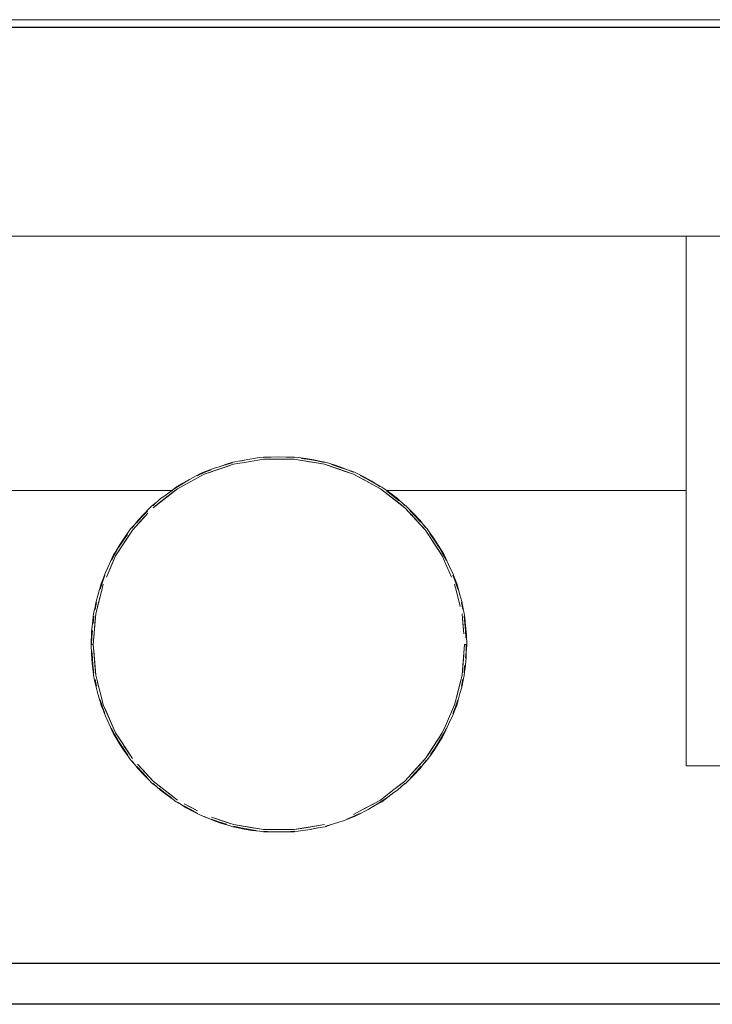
# Model space of a CAD drawing. Header units: millimetres. Extents: x 321 to 585, y -277 to 9.
# Tile 975 of 1056: x 351.86 to 355.17, y -2.05 to 2.66. Entities that reach past the tile are written whole.
import ezdxf

# ---------------------------------------------------------------- set-up
doc = ezdxf.new("R2010")
doc.units = ezdxf.units.MM
doc.header["$MEASUREMENT"] = 0
for name, color, linetype, lineweight in [('IFC-Elemento de mobília-Contorno', 152, 'Continuous', 5), ('IFC-Laje-Contorno', 134, 'Continuous', 5), ('IFC-Parede padrão-Contorno', 44, 'Continuous', 5), ('TQ-Condutos', 3, 'Continuous', 25)]:
    doc.layers.add(name, color=color, linetype=linetype, lineweight=lineweight)

msp = doc.modelspace()

# ---------------------------------------------------------------- linework, layer by layer
at = {"layer": 'IFC-Elemento de mobília-Contorno', "color": 7, "lineweight": 5}
for p, q in [((344.7057, 1.6276), (355.0491, 1.6276)), ((352.949, 0.5591), (353.0053, 0.5683)), ((352.949, 0.5591), (353.0053, 0.5683)), ((353.0053, 0.5683), (353.0238, 0.5708)), ((353.0053, 0.5683), (353.0238, 0.5708)), ((353.0238, 0.5708), (353.061, 0.5708)), ((353.0238, 0.5708), (353.061, 0.5708)), ((353.0244, 0.5679), (353.0608, 0.5701)), ((353.0244, 0.5679), (353.0608, 0.5701)), ((353.0608, 0.5701), (353.0978, 0.571)), ((353.0608, 0.5701), (353.0978, 0.571)), ((353.061, 0.5708), (353.0978, 0.571)), ((353.061, 0.5708), (353.0978, 0.571)), ((353.0978, 0.571), (353.1349, 0.5701)), ((353.0978, 0.571), (353.1353, 0.5708)), ((353.0978, 0.571), (353.1349, 0.5701)), ((353.0978, 0.571), (353.1353, 0.5708)), ((353.1349, 0.5701), (353.1709, 0.5681)), ((353.1349, 0.5701), (353.1709, 0.5681)), ((353.1353, 0.5708), (353.1725, 0.5708)), ((353.1353, 0.5708), (353.1725, 0.5708)), ((353.1725, 0.5708), (353.191, 0.5683)), ((353.1725, 0.5708), (353.191, 0.5683)), ((353.191, 0.5683), (353.2277, 0.5637)), ((353.191, 0.5683), (353.2277, 0.5637)), ((352.7408, 0.4885), (352.8798, 0.5362)), ((352.7408, 0.4885), (352.845, 0.5242)), ((352.7883, 0.5181), (352.8071, 0.5226)), ((352.7883, 0.5181), (352.8071, 0.5226)), ((352.8071, 0.5226), (352.8421, 0.5343)), ((352.8071, 0.5226), (352.8421, 0.5343)), ((352.8071, 0.5226), (352.8414, 0.5335)), ((352.8071, 0.5226), (352.8414, 0.5335)), ((352.8103, 0.5123), (352.8798, 0.5362)), ((352.8103, 0.5123), (352.845, 0.5242)), ((352.8103, 0.5123), (352.845, 0.5242)), ((352.8414, 0.5335), (352.8756, 0.5431)), ((352.8414, 0.5335), (352.8756, 0.5431)), ((352.8415, 0.5341), (352.8772, 0.5463)), ((352.8415, 0.5341), (352.8772, 0.5463)), ((352.8417, 0.5341), (352.8772, 0.5463)), ((352.8421, 0.5343), (352.8772, 0.5463)), ((352.8421, 0.5343), (352.8772, 0.5463)), ((352.845, 0.5242), (352.8798, 0.5362)), ((352.845, 0.5242), (352.8798, 0.5362)), ((352.8772, 0.5463), (352.9141, 0.5525)), ((352.8772, 0.5463), (352.9141, 0.5525)), ((352.8772, 0.5463), (352.914, 0.5525)), ((352.8772, 0.5463), (352.9139, 0.5524)), ((352.8772, 0.5463), (352.9139, 0.5524)), ((352.8798, 0.5362), (352.9522, 0.5482)), ((352.9101, 0.551), (352.949, 0.5591)), ((352.9101, 0.551), (352.949, 0.5591)), ((352.9139, 0.5524), (352.949, 0.5591)), ((352.9139, 0.5524), (352.949, 0.5591)), ((352.9522, 0.5482), (353.0247, 0.5603)), ((353.0247, 0.5603), (353.1716, 0.5603)), ((353.1716, 0.5603), (353.244, 0.5482)), ((353.1716, 0.5603), (353.2078, 0.5543)), ((353.1716, 0.5603), (353.3165, 0.5362)), ((353.2067, 0.5643), (353.2438, 0.5587)), ((353.2067, 0.5643), (353.2438, 0.5587)), ((353.2078, 0.5543), (353.244, 0.5482)), ((353.2277, 0.5637), (353.2646, 0.5576)), ((353.2277, 0.5637), (353.2646, 0.5576)), ((353.2438, 0.5587), (353.2807, 0.5521)), ((353.2438, 0.5587), (353.2807, 0.5521)), ((353.244, 0.5482), (353.2803, 0.5422)), ((353.2646, 0.5576), (353.3009, 0.5499)), ((353.2646, 0.5576), (353.3009, 0.5499)), ((353.2803, 0.5422), (353.3165, 0.5362)), ((353.2807, 0.5521), (353.3155, 0.544)), ((353.2807, 0.5521), (353.3155, 0.544)), ((353.3009, 0.5499), (353.3191, 0.5463)), ((353.3009, 0.5499), (353.3191, 0.5463)), ((353.3165, 0.5362), (353.386, 0.5123)), ((353.3165, 0.5362), (353.3512, 0.5242)), ((353.3165, 0.5362), (353.3512, 0.5242)), ((353.3165, 0.5362), (353.4555, 0.4885)), ((353.3165, 0.5362), (353.4207, 0.5004)), ((353.3191, 0.5463), (353.3371, 0.5408)), ((353.3191, 0.5463), (353.3371, 0.5408)), ((353.3371, 0.5408), (353.3717, 0.5304)), ((353.3371, 0.5408), (353.3717, 0.5304)), ((353.3499, 0.5348), (353.386, 0.523)), ((353.3499, 0.5348), (353.386, 0.523)), ((353.3512, 0.5242), (353.4207, 0.5004)), ((353.3512, 0.5242), (353.386, 0.5123)), ((353.3717, 0.5304), (353.4079, 0.5181)), ((353.3717, 0.5304), (353.4079, 0.5181)), ((353.386, 0.523), (353.4216, 0.5104)), ((353.386, 0.523), (353.4216, 0.5104)), ((352.6116, 0.4185), (352.7408, 0.4885)), ((352.67, 0.4637), (352.7196, 0.4896)), ((352.67, 0.4637), (352.7196, 0.4896)), ((352.7073, 0.4811), (352.7401, 0.4961)), ((352.7073, 0.4811), (352.7401, 0.4961)), ((352.7085, 0.471), (352.7408, 0.4885)), ((352.7196, 0.4896), (352.7366, 0.4981)), ((352.7196, 0.4896), (352.7366, 0.4981)), ((352.7366, 0.4981), (352.7538, 0.5045)), ((352.7366, 0.4981), (352.7538, 0.5045)), ((352.7401, 0.4961), (352.7734, 0.51)), ((352.7401, 0.4961), (352.7734, 0.51)), ((352.7408, 0.4885), (352.8103, 0.5123)), ((352.7408, 0.4885), (352.7756, 0.5004)), ((352.7408, 0.4885), (352.7756, 0.5004)), ((352.7538, 0.5045), (352.7883, 0.5181)), ((352.7538, 0.5045), (352.7883, 0.5181)), ((352.7756, 0.5004), (352.8103, 0.5123)), ((352.7756, 0.5004), (352.8103, 0.5123)), ((353.386, 0.5123), (353.4207, 0.5004)), ((353.4079, 0.5181), (353.4543, 0.4977)), ((353.4079, 0.5181), (353.4543, 0.4977)), ((353.4207, 0.5004), (353.4555, 0.4885)), ((353.4315, 0.5077), (353.4597, 0.4981)), ((353.4315, 0.5077), (353.4597, 0.4981)), ((353.4315, 0.5077), (353.4597, 0.4981)), ((353.4316, 0.5077), (353.4597, 0.4981)), ((353.4316, 0.5077), (353.4597, 0.4981)), ((353.4555, 0.4885), (353.5847, 0.4185)), ((353.4555, 0.4885), (353.5201, 0.4535)), ((353.4555, 0.4885), (353.4878, 0.471)), ((353.4597, 0.4981), (353.4765, 0.4897)), ((353.4597, 0.4981), (353.4765, 0.4897)), ((353.4765, 0.4897), (353.5084, 0.474)), ((353.4765, 0.4897), (353.5084, 0.474)), ((353.4864, 0.4824), (353.5205, 0.4646)), ((353.4864, 0.4824), (353.5205, 0.4646)), ((353.5084, 0.474), (353.5428, 0.4555)), ((353.5084, 0.474), (353.5428, 0.4555)), ((352.5766, 0.4045), (352.6059, 0.4273)), ((352.5766, 0.4045), (352.6059, 0.4273)), ((352.5766, 0.4045), (352.6059, 0.4273)), ((352.6041, 0.4233), (352.6335, 0.4413)), ((352.6041, 0.4233), (352.6335, 0.4413)), ((352.6059, 0.4273), (352.6387, 0.445)), ((352.6059, 0.4273), (352.6386, 0.445)), ((352.6059, 0.4273), (352.6386, 0.445)), ((352.6059, 0.4273), (352.6387, 0.445)), ((352.6059, 0.4273), (352.6386, 0.445)), ((352.6116, 0.4185), (352.6439, 0.436)), ((352.6335, 0.4413), (352.67, 0.4637)), ((352.6335, 0.4413), (352.67, 0.4637)), ((352.6386, 0.445), (352.67, 0.4637)), ((352.6386, 0.445), (352.67, 0.4637)), ((352.6439, 0.436), (352.7085, 0.471)), ((352.6439, 0.436), (352.6762, 0.4535)), ((352.6439, 0.436), (352.6762, 0.4535)), ((352.6762, 0.4535), (352.7085, 0.471)), ((352.6762, 0.4535), (352.7085, 0.471)), ((353.4878, 0.471), (353.5524, 0.436)), ((353.4878, 0.471), (353.5201, 0.4535)), ((353.4878, 0.471), (353.5201, 0.4535)), ((353.5201, 0.4535), (353.5524, 0.436)), ((353.5201, 0.4535), (353.5524, 0.436)), ((353.5205, 0.4646), (353.5538, 0.4464)), ((353.5205, 0.4646), (353.5538, 0.4464)), ((353.5428, 0.4555), (353.5837, 0.4289)), ((353.5428, 0.4555), (353.5837, 0.4289)), ((353.5524, 0.436), (353.5847, 0.4185)), ((353.5649, 0.4411), (353.5904, 0.4273)), ((353.5649, 0.4411), (353.5904, 0.4273)), ((353.5649, 0.4411), (353.5904, 0.4273)), ((353.5649, 0.4411), (353.5904, 0.4273)), ((353.5649, 0.4411), (353.5904, 0.4273)), ((353.5904, 0.4273), (353.6053, 0.4165)), ((353.5904, 0.4273), (353.6053, 0.4165)), ((350.2139, 0.4103), (352.584, 0.4103)), ((350.2139, 0.4103), (352.5841, 0.4103)), ((352.4957, 0.3283), (352.6116, 0.4185)), ((352.5308, 0.3716), (352.5474, 0.3825)), ((352.5308, 0.3716), (352.5474, 0.3825)), ((352.5474, 0.3825), (352.5767, 0.4046)), ((352.5474, 0.3825), (352.5766, 0.4045)), ((352.5474, 0.3825), (352.5754, 0.4033)), ((352.5474, 0.3825), (352.5754, 0.4033)), ((352.5537, 0.3734), (352.6116, 0.4185)), ((352.5537, 0.3734), (352.5826, 0.396)), ((352.5754, 0.4033), (352.6041, 0.4233)), ((352.5754, 0.4033), (352.6041, 0.4233)), ((352.5826, 0.396), (352.6116, 0.4185)), ((353.5847, 0.4185), (353.6426, 0.3734)), ((353.5847, 0.4185), (353.6716, 0.3509)), ((353.5847, 0.4185), (353.7006, 0.3283)), ((353.6053, 0.4165), (353.6339, 0.3959)), ((353.6053, 0.4165), (353.6339, 0.3959)), ((353.6127, 0.4085), (353.6437, 0.385)), ((353.6127, 0.4085), (353.6437, 0.385)), ((353.6136, 0.396), (353.6716, 0.3509)), ((353.6136, 0.396), (353.6426, 0.3734)), ((353.6139, 0.4103), (355.0491, 0.4103)), ((353.6139, 0.4103), (355.0491, 0.4103)), ((353.6339, 0.3959), (353.6655, 0.3716)), ((353.6339, 0.3959), (353.6655, 0.3716)), ((353.6437, 0.385), (353.6738, 0.3616)), ((353.6437, 0.385), (353.6738, 0.3616)), ((352.4757, 0.3229), (352.4886, 0.336)), ((352.4757, 0.3229), (352.4886, 0.336)), ((352.4886, 0.336), (352.5123, 0.3545)), ((352.4886, 0.336), (352.5123, 0.3545)), ((352.4937, 0.3373), (352.5308, 0.3716)), ((352.4937, 0.3373), (352.5308, 0.3716)), ((352.4957, 0.3283), (352.5537, 0.3734)), ((352.4957, 0.3283), (352.5247, 0.3509)), ((352.5247, 0.3509), (352.5537, 0.3734)), ((353.6426, 0.3734), (353.6716, 0.3509)), ((353.6655, 0.3716), (353.7002, 0.3398)), ((353.6655, 0.3716), (353.7002, 0.3398)), ((353.6716, 0.3509), (353.7006, 0.3283)), ((353.6853, 0.3534), (353.7077, 0.336)), ((353.6853, 0.3534), (353.7077, 0.336)), ((353.7077, 0.336), (353.7203, 0.3232)), ((353.7077, 0.336), (353.7203, 0.3232)), ((352.3962, 0.2202), (352.4708, 0.3013)), ((352.4162, 0.2565), (352.4416, 0.2842)), ((352.4162, 0.2565), (352.4416, 0.2842)), ((352.4211, 0.2472), (352.4708, 0.3013)), ((352.4236, 0.2686), (352.4505, 0.2975)), ((352.4236, 0.2686), (352.4505, 0.2975)), ((352.4416, 0.2842), (352.4681, 0.3121)), ((352.4416, 0.2842), (352.4681, 0.3121)), ((352.4459, 0.2743), (352.4708, 0.3013)), ((352.4459, 0.2743), (352.4708, 0.3013)), ((352.4505, 0.2975), (352.4757, 0.3229)), ((352.4505, 0.2975), (352.4757, 0.3229)), ((353.7006, 0.3283), (353.8001, 0.2202)), ((353.7006, 0.3283), (353.7503, 0.2743)), ((353.7006, 0.3283), (353.7752, 0.2472)), ((353.7203, 0.3232), (353.745, 0.2983)), ((353.7203, 0.3232), (353.745, 0.2983)), ((353.7253, 0.315), (353.7523, 0.2864)), ((353.7253, 0.315), (353.7523, 0.2864)), ((353.7255, 0.3013), (353.7752, 0.2472)), ((353.7255, 0.3013), (353.7503, 0.2743)), ((353.745, 0.2983), (353.7727, 0.2686)), ((353.745, 0.2983), (353.7727, 0.2686)), ((353.7523, 0.2864), (353.7784, 0.2583)), ((353.7523, 0.2864), (353.7784, 0.2583)), ((352.3879, 0.2267), (352.408, 0.2485)), ((352.3879, 0.2267), (352.408, 0.2485)), ((352.3879, 0.2267), (352.408, 0.2485)), ((352.3879, 0.2267), (352.408, 0.2485)), ((352.3934, 0.2297), (352.4236, 0.2686)), ((352.3934, 0.2297), (352.4236, 0.2686)), ((352.3962, 0.2202), (352.4459, 0.2743)), ((352.4211, 0.2472), (352.4459, 0.2743)), ((353.7503, 0.2743), (353.7752, 0.2472)), ((353.7727, 0.2686), (353.8006, 0.233)), ((353.7727, 0.2686), (353.8006, 0.233)), ((353.7752, 0.2472), (353.8001, 0.2202)), ((353.7895, 0.2471), (353.8084, 0.2267)), ((353.7895, 0.2471), (353.8084, 0.2267)), ((353.7896, 0.2471), (353.8084, 0.2267)), ((353.7896, 0.2471), (353.8084, 0.2267)), ((352.3158, 0.0972), (352.3962, 0.2202)), ((352.3158, 0.0972), (352.3761, 0.1895)), ((352.3506, 0.1685), (352.3723, 0.2006)), ((352.3506, 0.1685), (352.3723, 0.2006)), ((352.356, 0.1587), (352.3761, 0.1895)), ((352.357, 0.1829), (352.3777, 0.212)), ((352.357, 0.1829), (352.3777, 0.212)), ((352.3761, 0.1895), (352.3962, 0.2202)), ((352.3777, 0.212), (352.3879, 0.2267)), ((352.3777, 0.212), (352.3879, 0.2267)), ((353.8001, 0.2202), (353.8202, 0.1895)), ((353.8001, 0.2202), (353.8603, 0.128)), ((353.8001, 0.2202), (353.8804, 0.0972)), ((353.8084, 0.2267), (353.8183, 0.2124)), ((353.8084, 0.2267), (353.8183, 0.2124)), ((353.8183, 0.2124), (353.8385, 0.1839)), ((353.8183, 0.2124), (353.8385, 0.1839)), ((353.8202, 0.1895), (353.8603, 0.128)), ((353.8202, 0.1895), (353.8403, 0.1587)), ((353.8202, 0.1895), (353.8403, 0.1587)), ((353.8213, 0.2043), (353.8443, 0.1698)), ((353.8213, 0.2043), (353.8443, 0.1698)), ((352.3168, 0.1189), (352.3349, 0.1495)), ((352.3168, 0.1189), (352.3349, 0.1495)), ((352.3301, 0.137), (352.3506, 0.1685)), ((352.3301, 0.137), (352.3506, 0.1685)), ((352.3349, 0.1495), (352.357, 0.1829)), ((352.3349, 0.1495), (352.357, 0.1829)), ((353.8385, 0.1839), (353.8614, 0.1495)), ((353.8385, 0.1839), (353.8614, 0.1495)), ((353.8403, 0.1587), (353.8603, 0.128)), ((353.8443, 0.1698), (353.8662, 0.137)), ((353.8443, 0.1698), (353.8662, 0.137)), ((353.8614, 0.1495), (353.8794, 0.1189)), ((353.8614, 0.1495), (353.8794, 0.1189)), ((352.2863, 0.03), (352.3158, 0.0972)), ((352.2961, 0.075), (352.3126, 0.1061)), ((352.2961, 0.075), (352.3126, 0.1061)), ((352.2981, 0.0846), (352.3066, 0.1022)), ((352.2981, 0.0846), (352.3066, 0.1022)), ((352.3011, 0.0636), (352.3158, 0.0972)), ((352.3066, 0.1022), (352.3168, 0.1189)), ((352.3066, 0.1022), (352.3168, 0.1189)), ((352.3126, 0.1061), (352.3301, 0.137)), ((352.3126, 0.1061), (352.3301, 0.137)), ((352.3158, 0.0972), (352.3359, 0.128)), ((353.8603, 0.128), (353.8804, 0.0972)), ((353.8662, 0.137), (353.8837, 0.1061)), ((353.8662, 0.137), (353.8837, 0.1061)), ((353.8794, 0.1189), (353.8897, 0.1022)), ((353.8794, 0.1189), (353.8897, 0.1022)), ((353.8804, 0.0972), (353.9247, -0.0037)), ((353.8837, 0.1061), (353.9002, 0.075)), ((353.8837, 0.1061), (353.9002, 0.075)), ((353.8897, 0.1022), (353.8981, 0.0846)), ((353.8897, 0.1022), (353.8981, 0.0846)), ((352.2716, -0.0037), (352.3011, 0.0636)), ((352.2793, 0.0415), (352.2981, 0.0846)), ((352.2793, 0.0415), (352.2981, 0.0846)), ((353.8981, 0.0846), (353.9169, 0.0415)), ((353.8981, 0.0846), (353.9169, 0.0415)), ((352.2525, -0.0282), (352.2646, 0.0051)), ((352.2525, -0.0282), (352.2646, 0.0051)), ((352.2544, -0.0155), (352.2671, 0.0175)), ((352.2544, -0.0155), (352.2671, 0.0175)), ((352.2671, 0.0175), (352.2793, 0.0415)), ((352.2671, 0.0175), (352.2793, 0.0415)), ((353.9169, 0.0415), (353.9292, 0.0175)), ((353.9169, 0.0415), (353.9292, 0.0175)), ((353.9292, 0.0175), (353.9419, -0.0155)), ((353.9292, 0.0175), (353.9419, -0.0155)), ((353.9317, 0.0051), (353.9438, -0.0282)), ((353.9317, 0.0051), (353.9438, -0.0282)), ((352.2414, -0.0614), (352.2525, -0.0282)), ((352.2414, -0.0614), (352.2525, -0.0282)), ((352.2414, -0.0528), (352.2469, -0.0339)), ((352.2414, -0.0528), (352.2469, -0.0339)), ((352.2469, -0.0339), (352.2544, -0.0155)), ((352.2469, -0.0339), (352.2544, -0.0155)), ((352.2478, -0.0729), (352.2568, -0.0373)), ((352.2478, -0.0729), (352.2568, -0.0373)), ((353.9394, -0.0373), (353.9485, -0.0729)), ((353.9419, -0.0155), (353.9494, -0.0339)), ((353.9419, -0.0155), (353.9494, -0.0339)), ((353.9438, -0.0282), (353.9549, -0.0614)), ((353.9438, -0.0282), (353.9549, -0.0614)), ((353.9494, -0.0339), (353.9549, -0.0528)), ((353.9494, -0.0339), (353.9549, -0.0528)), ((352.2208, -0.1797), (352.2478, -0.0729)), ((352.2227, -0.1209), (352.2312, -0.0915)), ((352.2227, -0.1209), (352.2312, -0.0915)), ((352.2298, -0.1441), (352.2478, -0.0729)), ((352.2312, -0.0915), (352.2414, -0.0528)), ((352.2312, -0.0915), (352.2414, -0.0528)), ((353.9485, -0.0729), (353.9665, -0.1441)), ((353.9549, -0.0528), (353.9652, -0.0891)), ((353.9549, -0.0528), (353.9652, -0.0891)), ((353.9652, -0.0891), (353.9738, -0.1214)), ((353.9652, -0.0891), (353.9738, -0.1214)), ((352.2159, -0.1546), (352.2227, -0.1209)), ((352.2159, -0.1546), (352.2227, -0.1209)), ((352.2179, -0.1597), (352.2241, -0.1257)), ((352.2179, -0.1597), (352.2241, -0.1257)), ((353.9721, -0.1257), (353.9788, -0.1587)), ((353.9721, -0.1257), (353.9788, -0.1587)), ((353.9738, -0.1214), (353.9808, -0.1554)), ((353.9738, -0.1214), (353.9808, -0.1554)), ((352.2086, -0.3261), (352.2208, -0.1797)), ((352.2087, -0.1937), (352.2104, -0.178)), ((352.2087, -0.1937), (352.2104, -0.178)), ((352.2104, -0.178), (352.2159, -0.1546)), ((352.2104, -0.178), (352.2159, -0.1546)), ((352.217, -0.225), (352.2208, -0.1797)), ((353.9755, -0.1797), (353.9835, -0.2756)), ((353.9755, -0.1797), (353.9793, -0.225)), ((353.9755, -0.1797), (353.9835, -0.2756)), ((353.9755, -0.1797), (353.9793, -0.225)), ((353.9808, -0.1554), (353.9859, -0.178)), ((353.9808, -0.1554), (353.9859, -0.178)), ((353.9859, -0.178), (353.9882, -0.1977)), ((353.9859, -0.178), (353.9882, -0.1977)), ((352.2012, -0.2654), (352.2054, -0.2256)), ((352.2012, -0.2654), (352.2054, -0.2256)), ((352.2054, -0.2256), (352.2087, -0.1937)), ((352.2054, -0.2256), (352.2087, -0.1937)), ((352.2088, -0.2254), (352.2116, -0.1907)), ((352.2088, -0.2254), (352.2116, -0.1907)), ((352.2128, -0.2756), (352.217, -0.225)), ((353.9793, -0.225), (353.9835, -0.2756)), ((353.9793, -0.225), (353.9835, -0.2756)), ((353.9847, -0.1907), (353.9889, -0.2252)), ((353.9847, -0.1907), (353.9889, -0.2252)), ((353.9882, -0.1977), (353.9924, -0.2352)), ((353.9882, -0.1977), (353.9924, -0.2352)), ((353.9889, -0.2252), (353.9916, -0.2599)), ((353.9889, -0.2252), (353.9916, -0.2599)), ((353.9924, -0.2352), (353.9959, -0.2802)), ((353.9924, -0.2352), (353.9959, -0.2802)), ((352.1996, -0.3261), (352.2012, -0.2654)), ((352.1996, -0.3261), (352.2012, -0.2654)), ((352.2018, -0.2913), (352.2047, -0.2599)), ((352.2018, -0.2913), (352.2047, -0.2599)), ((352.2086, -0.3261), (352.2128, -0.2756)), ((353.9916, -0.2599), (353.9936, -0.2943)), ((353.9916, -0.2599), (353.9936, -0.2943)), ((353.9959, -0.2802), (353.9981, -0.3261)), ((353.9959, -0.2802), (353.9981, -0.3261)), ((352.1981, -0.3261), (352.2003, -0.2997)), ((352.1981, -0.3261), (352.2003, -0.2997)), ((352.1981, -0.3261), (352.2003, -0.2997)), ((352.1981, -0.3261), (352.2003, -0.2997)), ((352.1981, -0.3261), (352.2003, -0.2997)), ((352.1981, -0.3261), (352.2003, -0.372)), ((352.1981, -0.3261), (352.2011, -0.3261)), ((352.1981, -0.3261), (352.2003, -0.372)), ((352.1996, -0.3261), (352.2011, -0.3261)), ((352.2011, -0.3261), (352.2018, -0.2913)), ((352.2011, -0.3261), (352.2018, -0.2913)), ((352.2011, -0.3261), (352.2086, -0.3261)), ((352.2049, -0.3261), (352.2086, -0.3261)), ((352.2086, -0.3261), (352.2208, -0.4725)), ((352.2086, -0.3261), (352.2128, -0.3767)), ((353.9755, -0.4725), (353.9876, -0.3261)), ((353.9793, -0.4273), (353.9876, -0.3261)), ((353.9876, -0.3261), (353.9914, -0.3261)), ((353.9876, -0.3261), (353.9952, -0.3261)), ((353.9945, -0.361), (353.9952, -0.3261)), ((353.9945, -0.361), (353.9952, -0.3261)), ((353.995, -0.3868), (353.9967, -0.3261)), ((353.995, -0.3868), (353.9967, -0.3261)), ((353.996, -0.3526), (353.9981, -0.3261)), ((353.996, -0.3525), (353.9981, -0.3261)), ((353.996, -0.3525), (353.9981, -0.3261)), ((353.996, -0.3526), (353.9981, -0.3261)), ((352.2003, -0.372), (352.2038, -0.4171)), ((352.2003, -0.372), (352.2038, -0.4171)), ((352.2026, -0.3579), (352.2047, -0.3924)), ((352.2026, -0.3579), (352.2047, -0.3924)), ((352.2128, -0.3767), (352.2208, -0.4725)), ((352.2128, -0.3767), (352.217, -0.4273)), ((352.2128, -0.3767), (352.217, -0.4273)), ((353.9755, -0.4725), (353.9835, -0.3767)), ((353.9793, -0.4273), (353.9835, -0.3767)), ((353.9916, -0.3924), (353.9945, -0.361)), ((353.9916, -0.3924), (353.9945, -0.361)), ((352.2038, -0.4171), (352.2081, -0.4546)), ((352.2038, -0.4171), (352.2081, -0.4546)), ((352.2047, -0.3924), (352.2074, -0.4271)), ((352.2047, -0.3924), (352.2074, -0.4271)), ((353.9909, -0.4266), (353.995, -0.3868)), ((353.9909, -0.4266), (353.995, -0.3868)), ((352.2074, -0.4271), (352.2116, -0.4615)), ((352.2074, -0.4271), (352.2116, -0.4615)), ((352.2081, -0.4546), (352.2104, -0.4743)), ((352.2081, -0.4546), (352.2104, -0.4743)), ((352.217, -0.4273), (352.2208, -0.4725)), ((352.217, -0.4273), (352.2208, -0.4725)), ((353.9755, -0.4725), (353.9793, -0.4273)), ((353.9755, -0.4725), (353.9793, -0.4273)), ((353.9847, -0.4615), (353.9875, -0.4269)), ((353.9847, -0.4615), (353.9875, -0.4269)), ((353.9859, -0.4743), (353.9876, -0.4586)), ((353.9859, -0.4743), (353.9876, -0.4586)), ((353.9876, -0.4586), (353.9909, -0.4266)), ((353.9876, -0.4586), (353.9909, -0.4266)), ((352.2104, -0.4743), (352.2155, -0.4969)), ((352.2104, -0.4743), (352.2155, -0.4969)), ((352.2155, -0.4969), (352.2225, -0.5308)), ((352.2155, -0.4969), (352.2225, -0.5308)), ((352.2175, -0.4936), (352.2241, -0.5266)), ((352.2175, -0.4936), (352.2241, -0.5266)), ((352.2208, -0.4725), (352.2388, -0.5438)), ((352.2298, -0.5081), (352.2478, -0.5794)), ((353.9485, -0.5794), (353.9755, -0.4725)), ((353.9485, -0.5794), (353.9665, -0.5081)), ((353.9721, -0.5266), (353.9784, -0.4925)), ((353.9721, -0.5266), (353.9784, -0.4925)), ((353.9736, -0.5314), (353.9803, -0.4976)), ((353.9736, -0.5314), (353.9803, -0.4976)), ((353.9803, -0.4976), (353.9859, -0.4743)), ((353.9803, -0.4976), (353.9859, -0.4743)), ((352.2225, -0.5308), (352.2311, -0.5632)), ((352.2225, -0.5308), (352.2311, -0.5632)), ((352.2311, -0.5632), (352.2414, -0.5994)), ((352.2311, -0.5632), (352.2414, -0.5994)), ((353.9549, -0.5994), (353.965, -0.5608)), ((353.9549, -0.5994), (353.965, -0.5608)), ((353.965, -0.5608), (353.9736, -0.5314)), ((353.965, -0.5608), (353.9736, -0.5314)), ((352.2414, -0.5909), (352.2525, -0.6241)), ((352.2414, -0.5909), (352.2525, -0.6241)), ((352.2414, -0.5994), (352.2469, -0.6184)), ((352.2414, -0.5994), (352.2469, -0.6184)), ((352.2478, -0.5794), (352.2568, -0.615)), ((352.2478, -0.5794), (352.2568, -0.615)), ((353.9394, -0.615), (353.9485, -0.5794)), ((353.9394, -0.615), (353.9485, -0.5794)), ((353.9438, -0.6241), (353.9549, -0.5909)), ((353.9438, -0.6241), (353.9549, -0.5909)), ((353.9494, -0.6184), (353.9549, -0.5994)), ((353.9494, -0.6184), (353.9549, -0.5994)), ((352.2469, -0.6184), (352.2544, -0.6367)), ((352.2469, -0.6184), (352.2544, -0.6367)), ((352.2525, -0.6241), (352.2646, -0.6573)), ((352.2525, -0.6241), (352.2646, -0.6573)), ((352.2544, -0.6367), (352.2671, -0.6698)), ((352.2544, -0.6367), (352.2671, -0.6698)), ((352.2568, -0.615), (352.3158, -0.7495)), ((352.2568, -0.615), (352.2716, -0.6486)), ((352.2716, -0.6486), (352.3158, -0.7495)), ((353.8952, -0.7159), (353.9247, -0.6486)), ((353.9099, -0.6822), (353.9394, -0.615)), ((353.9247, -0.6486), (353.9394, -0.615)), ((353.9292, -0.6698), (353.9419, -0.6367)), ((353.9292, -0.6698), (353.9419, -0.6367)), ((353.9317, -0.6573), (353.9438, -0.6241)), ((353.9317, -0.6573), (353.9438, -0.6241)), ((353.9419, -0.6367), (353.9494, -0.6184)), ((353.9419, -0.6367), (353.9494, -0.6184)), ((352.2671, -0.6698), (352.2793, -0.6937)), ((352.2671, -0.6698), (352.2793, -0.6937)), ((352.2793, -0.6937), (352.2981, -0.7368)), ((352.2793, -0.6937), (352.2981, -0.7368)), ((352.2863, -0.6822), (352.3158, -0.7495)), ((353.8952, -0.7159), (353.9099, -0.6822)), ((353.8981, -0.7368), (353.9169, -0.6937)), ((353.8981, -0.7368), (353.9169, -0.6937)), ((353.9169, -0.6937), (353.9292, -0.6698)), ((353.9169, -0.6937), (353.9292, -0.6698)), ((352.2961, -0.7273), (352.3126, -0.7584)), ((352.2961, -0.7273), (352.3126, -0.7584)), ((352.2981, -0.7368), (352.3066, -0.7545)), ((352.2981, -0.7368), (352.3066, -0.7545)), ((352.3158, -0.7495), (352.3962, -0.8725)), ((352.3158, -0.7495), (352.3359, -0.7802)), ((353.8001, -0.8725), (353.8804, -0.7495)), ((353.8202, -0.8417), (353.8804, -0.7495)), ((353.8603, -0.7802), (353.8804, -0.7495)), ((353.8804, -0.7495), (353.8952, -0.7159)), ((353.8837, -0.7584), (353.9002, -0.7273)), ((353.8837, -0.7584), (353.9002, -0.7273)), ((353.8897, -0.7545), (353.8981, -0.7368)), ((353.8897, -0.7545), (353.8981, -0.7368)), ((352.3066, -0.7545), (352.3168, -0.7711)), ((352.3066, -0.7545), (352.3168, -0.7711)), ((352.3126, -0.7584), (352.3301, -0.7893)), ((352.3126, -0.7584), (352.3301, -0.7893)), ((352.3168, -0.7711), (352.3349, -0.8018)), ((352.3168, -0.7711), (352.3349, -0.8018)), ((352.3301, -0.7893), (352.352, -0.8221)), ((352.3301, -0.7893), (352.352, -0.8221)), ((352.3359, -0.7802), (352.3962, -0.8725)), ((353.8456, -0.8208), (353.8662, -0.7893)), ((353.8456, -0.8208), (353.8662, -0.7893)), ((353.8614, -0.8018), (353.8794, -0.7711)), ((353.8614, -0.8018), (353.8794, -0.7711)), ((353.8662, -0.7893), (353.8837, -0.7584)), ((353.8662, -0.7893), (353.8837, -0.7584)), ((353.8794, -0.7711), (353.8897, -0.7545)), ((353.8794, -0.7711), (353.8897, -0.7545)), ((352.3349, -0.8018), (352.3577, -0.8362)), ((352.3349, -0.8018), (352.3577, -0.8362)), ((352.352, -0.8221), (352.375, -0.8566)), ((352.352, -0.8221), (352.375, -0.8566)), ((352.356, -0.811), (352.3761, -0.8417)), ((352.3577, -0.8362), (352.3779, -0.8647)), ((352.3577, -0.8362), (352.3779, -0.8647)), ((352.3761, -0.8417), (352.3962, -0.8725)), ((353.8001, -0.8725), (353.8403, -0.811)), ((353.8001, -0.8725), (353.8202, -0.8417)), ((353.8001, -0.8725), (353.8202, -0.8417)), ((353.8186, -0.8643), (353.8393, -0.8352)), ((353.8186, -0.8643), (353.8393, -0.8352)), ((353.8202, -0.8417), (353.8403, -0.811)), ((353.8202, -0.8417), (353.8403, -0.811)), ((353.8239, -0.8529), (353.8456, -0.8208)), ((353.8239, -0.8529), (353.8456, -0.8208)), ((353.8393, -0.8352), (353.8614, -0.8018)), ((353.8393, -0.8352), (353.8614, -0.8018)), ((352.3779, -0.8647), (352.3879, -0.8789)), ((352.3779, -0.8647), (352.3879, -0.8789)), ((352.3879, -0.8789), (352.4067, -0.8994)), ((352.3879, -0.8789), (352.4067, -0.8994)), ((352.3879, -0.8789), (352.4067, -0.8994)), ((352.3879, -0.8789), (352.4067, -0.8994)), ((352.3957, -0.8853), (352.4236, -0.9208)), ((352.3957, -0.8853), (352.4236, -0.9208)), ((353.7503, -0.9265), (353.8001, -0.8725)), ((353.7727, -0.9209), (353.8028, -0.882)), ((353.7727, -0.9209), (353.8028, -0.882)), ((353.7752, -0.8995), (353.8001, -0.8725)), ((353.7883, -0.9008), (353.8084, -0.8789)), ((353.7883, -0.9007), (353.8084, -0.8789)), ((353.7883, -0.9007), (353.8084, -0.8789)), ((353.7883, -0.9008), (353.8084, -0.8789)), ((353.7883, -0.9008), (353.8084, -0.8789)), ((353.8084, -0.8789), (353.8186, -0.8643)), ((353.8084, -0.8789), (353.8186, -0.8643)), ((352.4179, -0.9106), (352.444, -0.9387)), ((352.4179, -0.9106), (352.444, -0.9387)), ((352.4211, -0.8995), (352.4957, -0.9806)), ((352.4211, -0.8995), (352.4459, -0.9265)), ((352.4236, -0.9208), (352.4513, -0.9506)), ((352.4236, -0.9208), (352.4513, -0.9506)), ((352.444, -0.9387), (352.471, -0.9672)), ((352.444, -0.9387), (352.471, -0.9672)), ((352.4459, -0.9265), (352.4957, -0.9806)), ((353.7006, -0.9806), (353.7503, -0.9265)), ((353.7255, -0.9535), (353.7752, -0.8995)), ((353.7255, -0.9535), (353.7503, -0.9265)), ((353.7282, -0.9644), (353.7547, -0.9365)), ((353.7282, -0.9644), (353.7547, -0.9365)), ((353.7458, -0.9498), (353.7727, -0.9209)), ((353.7458, -0.9498), (353.7727, -0.9209)), ((353.7547, -0.9365), (353.7801, -0.9088)), ((353.7547, -0.9365), (353.7801, -0.9088)), ((352.4513, -0.9506), (352.476, -0.9755)), ((352.4513, -0.9506), (352.476, -0.9755)), ((352.476, -0.9755), (352.4886, -0.9883)), ((352.476, -0.9755), (352.4886, -0.9883)), ((352.4886, -0.9883), (352.511, -1.0057)), ((352.4886, -0.9883), (352.511, -1.0057)), ((352.4957, -0.9806), (352.6116, -1.0708)), ((352.4957, -0.9806), (352.5247, -1.0031)), ((353.6426, -1.0257), (353.7006, -0.9806)), ((353.6655, -1.0238), (353.7025, -0.9896)), ((353.6655, -1.0238), (353.7025, -0.9896)), ((353.6716, -1.0031), (353.7006, -0.9806)), ((353.684, -1.0067), (353.7077, -0.9883)), ((353.684, -1.0067), (353.7077, -0.9883)), ((353.7077, -0.9883), (353.7206, -0.9752)), ((353.7077, -0.9883), (353.7206, -0.9752)), ((353.7206, -0.9752), (353.7458, -0.9498)), ((353.7206, -0.9752), (353.7458, -0.9498)), ((352.4961, -0.9921), (352.5308, -1.0238)), ((352.4961, -0.9921), (352.5308, -1.0238)), ((352.5225, -1.0138), (352.5526, -1.0373)), ((352.5225, -1.0138), (352.5526, -1.0373)), ((352.5247, -1.0031), (352.5826, -1.0482)), ((352.5247, -1.0031), (352.5537, -1.0257)), ((352.5247, -1.0031), (352.6116, -1.0708)), ((352.5247, -1.0031), (352.5537, -1.0257)), ((352.5308, -1.0238), (352.5624, -1.0482)), ((352.5308, -1.0238), (352.5624, -1.0482)), ((352.5537, -1.0257), (352.5826, -1.0482)), ((352.5537, -1.0257), (352.5826, -1.0482)), ((353.5847, -1.0708), (353.6426, -1.0257)), ((353.6197, -1.0568), (353.6488, -1.0347)), ((353.6197, -1.0568), (353.6488, -1.0347)), ((353.6209, -1.0556), (353.6488, -1.0347)), ((353.6209, -1.0556), (353.6488, -1.0347)), ((353.6426, -1.0257), (353.6716, -1.0031)), ((353.6488, -1.0347), (353.6655, -1.0238)), ((353.6488, -1.0347), (353.6655, -1.0238)), ((352.5526, -1.0373), (352.5836, -1.0607)), ((352.5526, -1.0373), (352.5836, -1.0607)), ((352.5624, -1.0482), (352.591, -1.0688)), ((352.5624, -1.0482), (352.591, -1.0688)), ((352.5826, -1.0482), (352.6116, -1.0708)), ((352.591, -1.0688), (352.6059, -1.0796)), ((352.591, -1.0688), (352.6059, -1.0796)), ((352.6059, -1.0796), (352.6314, -1.0934)), ((352.6059, -1.0796), (352.6314, -1.0934)), ((352.6059, -1.0796), (352.6314, -1.0934)), ((352.6126, -1.0811), (352.6535, -1.1078)), ((352.6126, -1.0811), (352.6535, -1.1078)), ((353.4878, -1.1232), (353.5847, -1.0708)), ((353.5201, -1.1058), (353.5847, -1.0708)), ((353.5577, -1.0973), (353.5904, -1.0796)), ((353.5577, -1.0973), (353.5904, -1.0796)), ((353.5577, -1.0973), (353.5904, -1.0796)), ((353.5577, -1.0973), (353.5904, -1.0796)), ((353.5628, -1.0936), (353.5921, -1.0755)), ((353.5628, -1.0936), (353.5921, -1.0755)), ((353.5904, -1.0796), (353.6197, -1.0567)), ((353.5904, -1.0796), (353.6197, -1.0568)), ((353.5904, -1.0796), (353.6197, -1.0568)), ((353.5921, -1.0755), (353.6209, -1.0556)), ((353.5921, -1.0755), (353.6209, -1.0556)), ((352.6425, -1.0987), (352.6758, -1.1169)), ((352.6425, -1.0987), (352.6758, -1.1169)), ((352.6439, -1.0883), (352.6762, -1.1058)), ((352.6439, -1.0883), (352.7085, -1.1232)), ((352.6535, -1.1078), (352.6879, -1.1262)), ((352.6535, -1.1078), (352.6879, -1.1262)), ((352.6758, -1.1169), (352.7099, -1.1347)), ((352.6758, -1.1169), (352.7099, -1.1347)), ((352.6762, -1.1058), (352.7085, -1.1232)), ((352.6879, -1.1262), (352.7198, -1.1419)), ((352.6879, -1.1262), (352.7198, -1.1419)), ((353.4555, -1.1407), (353.4878, -1.1232)), ((353.4555, -1.1407), (353.4878, -1.1232)), ((353.4767, -1.1418), (353.5263, -1.116)), ((353.4767, -1.1418), (353.5263, -1.116)), ((353.4878, -1.1232), (353.5524, -1.0883)), ((353.4878, -1.1232), (353.5201, -1.1058)), ((353.5263, -1.116), (353.5628, -1.0936)), ((353.5263, -1.116), (353.5628, -1.0936)), ((353.5263, -1.116), (353.5577, -1.0973)), ((353.5263, -1.116), (353.5577, -1.0973)), ((352.7198, -1.1419), (352.7366, -1.1503)), ((352.7198, -1.1419), (352.7366, -1.1503)), ((352.7366, -1.1503), (352.7648, -1.16)), ((352.7366, -1.1503), (352.7647, -1.16)), ((352.7366, -1.1503), (352.7647, -1.16)), ((352.7366, -1.1503), (352.7647, -1.16)), ((352.7366, -1.1503), (352.7648, -1.16)), ((352.7419, -1.15), (352.7883, -1.1703)), ((352.7419, -1.15), (352.7883, -1.1703)), ((352.7747, -1.1627), (352.8103, -1.1753)), ((352.7747, -1.1627), (352.8103, -1.1753)), ((352.7756, -1.1526), (352.845, -1.1765)), ((352.7756, -1.1526), (352.8798, -1.1884)), ((352.7756, -1.1526), (352.8103, -1.1646)), ((352.7883, -1.1703), (352.8246, -1.1827)), ((352.7883, -1.1703), (352.8246, -1.1827)), ((352.8103, -1.1646), (352.845, -1.1765)), ((352.8103, -1.1753), (352.8464, -1.187)), ((352.8103, -1.1753), (352.8464, -1.187)), ((352.845, -1.1765), (352.8798, -1.1884)), ((353.3542, -1.1865), (353.3892, -1.1748)), ((353.3542, -1.1865), (353.3892, -1.1748)), ((353.3549, -1.1858), (353.3892, -1.1748)), ((353.3549, -1.1858), (353.3892, -1.1748)), ((353.3892, -1.1748), (353.4079, -1.1703)), ((353.3892, -1.1748), (353.4079, -1.1703)), ((353.4079, -1.1703), (353.4425, -1.1568)), ((353.4079, -1.1703), (353.4425, -1.1568)), ((353.4229, -1.1623), (353.4562, -1.1484)), ((353.4229, -1.1623), (353.4562, -1.1484)), ((353.4425, -1.1568), (353.4597, -1.1503)), ((353.4425, -1.1568), (353.4597, -1.1503)), ((353.4562, -1.1484), (353.489, -1.1334)), ((353.4562, -1.1484), (353.489, -1.1334)), ((353.4597, -1.1503), (353.4767, -1.1418)), ((353.4597, -1.1503), (353.4767, -1.1418)), ((352.8246, -1.1827), (352.8592, -1.1931)), ((352.8246, -1.1827), (352.8592, -1.1931)), ((352.8592, -1.1931), (352.8772, -1.1986)), ((352.8592, -1.1931), (352.8772, -1.1986)), ((352.8772, -1.1986), (352.8954, -1.2022)), ((352.8772, -1.1986), (352.8954, -1.2022)), ((352.8798, -1.1884), (353.0247, -1.2126)), ((352.8798, -1.1884), (352.916, -1.1945)), ((352.8808, -1.1963), (352.9156, -1.2043)), ((352.8808, -1.1963), (352.9156, -1.2043)), ((352.8954, -1.2022), (352.9317, -1.2098)), ((352.8954, -1.2022), (352.9317, -1.2098)), ((352.9156, -1.2043), (352.9524, -1.211)), ((352.9156, -1.2043), (352.9524, -1.211)), ((352.916, -1.1945), (353.0247, -1.2126)), ((352.9317, -1.2098), (352.9686, -1.2159)), ((352.9317, -1.2098), (352.9686, -1.2159)), ((352.9522, -1.2005), (353.0247, -1.2126)), ((352.9524, -1.211), (352.9895, -1.2165)), ((352.9524, -1.211), (352.9895, -1.2165)), ((352.9686, -1.2159), (353.0053, -1.2206)), ((352.9686, -1.2159), (353.0053, -1.2206)), ((353.0053, -1.2206), (353.0238, -1.2231)), ((353.0053, -1.2206), (353.0238, -1.2231)), ((353.0238, -1.2231), (353.061, -1.2231)), ((353.0238, -1.2231), (353.061, -1.2231)), ((353.0247, -1.2126), (353.1716, -1.2126)), ((353.0254, -1.2204), (353.0614, -1.2224)), ((353.0254, -1.2204), (353.0614, -1.2224)), ((353.061, -1.2231), (353.0984, -1.2233)), ((353.061, -1.2231), (353.0984, -1.2233)), ((353.0614, -1.2224), (353.0984, -1.2233)), ((353.0614, -1.2224), (353.0984, -1.2233)), ((353.0981, -1.2126), (353.1716, -1.2126)), ((353.0984, -1.2233), (353.1355, -1.2224)), ((353.0984, -1.2233), (353.1355, -1.2224)), ((353.0984, -1.2233), (353.1353, -1.2231)), ((353.0984, -1.2233), (353.1353, -1.2231)), ((353.1353, -1.2231), (353.1725, -1.2231)), ((353.1353, -1.2231), (353.1725, -1.2231)), ((353.1355, -1.2224), (353.1719, -1.2202)), ((353.1355, -1.2224), (353.1719, -1.2202)), ((353.1716, -1.2126), (353.3165, -1.1884)), ((353.1716, -1.2126), (353.2078, -1.2066)), ((353.1725, -1.2231), (353.191, -1.2206)), ((353.1725, -1.2231), (353.191, -1.2206)), ((353.191, -1.2206), (353.2473, -1.2114)), ((353.191, -1.2206), (353.2473, -1.2114)), ((353.2078, -1.2066), (353.244, -1.2005)), ((353.244, -1.2005), (353.2803, -1.1945)), ((353.2473, -1.2114), (353.2862, -1.2033)), ((353.2473, -1.2114), (353.2862, -1.2033)), ((353.2473, -1.2114), (353.2824, -1.2047)), ((353.2473, -1.2114), (353.2824, -1.2047)), ((353.2803, -1.1945), (353.3165, -1.1884)), ((353.2822, -1.2047), (353.3191, -1.1986)), ((353.2822, -1.2047), (353.3191, -1.1986)), ((353.2823, -1.2047), (353.3191, -1.1986)), ((353.2824, -1.2047), (353.3191, -1.1986)), ((353.2824, -1.2047), (353.3191, -1.1986)), ((353.3191, -1.1986), (353.3548, -1.1863)), ((353.3191, -1.1986), (353.3548, -1.1863)), ((353.3191, -1.1986), (353.3546, -1.1864)), ((353.3191, -1.1986), (353.3542, -1.1865)), ((353.3191, -1.1986), (353.3542, -1.1865)), ((353.3207, -1.1954), (353.3549, -1.1858)), ((353.3207, -1.1954), (353.3549, -1.1858))]:
    msp.add_line(p, q, dxfattribs=at)
at = {"layer": 'IFC-Laje-Contorno', "color": 7, "lineweight": 5}
for p, q in [((344.6291, 2.6639), (357.7491, 2.6639)), ((343.5491, 2.6272), (357.7491, 2.6272)), ((353.3813, 1.6276), (355.0491, 1.6276)), ((355.0491, 1.6276), (355.9091, 1.6276)), ((355.0491, -0.9073), (355.0491, 1.6276)), ((355.0491, -0.9073), (355.0491, 1.6276)), ((355.0491, -0.9073), (361.0191, -0.9073)), ((355.0491, -0.9073), (361.0191, -0.9073))]:
    msp.add_line(p, q, dxfattribs=at)
at = {"layer": 'IFC-Parede padrão-Contorno', "color": 7, "lineweight": 5}
for p, q in [((344.2885, 2.6276), (352.2726, 2.6276)), ((352.2726, 2.6276), (356.9858, 2.6276)), ((349.0017, 1.6276), (356.9858, 1.6276))]:
    msp.add_line(p, q, dxfattribs=at)
at = {"layer": 'TQ-Condutos'}
for p, q in [((361.4165, -1.8525), (340.5429, -1.8525)), ((361.4165, -2.0485), (340.5429, -2.0485))]:
    msp.add_line(p, q, dxfattribs=at)

doc.saveas('drawing.dxf')
